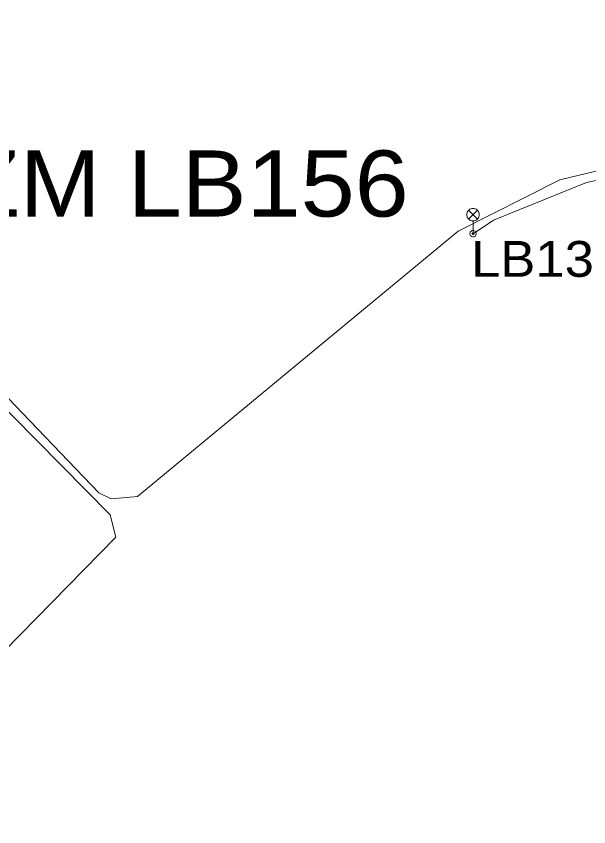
# Model space of a CAD drawing. Extents: x -688049 to -687261, y -973611 to -973038.
# Drawn here: x -687564.42 to -687529.75, y -973611.28 to -973562.24 of the extents above; entities that cross this region are included whole.
import ezdxf

# ---------------------------------------------------------------- set-up
doc = ezdxf.new("R2010")
doc.units = 0
doc.header["$LTSCALE"] = 0.87
doc.layers.add('1', color=7, linetype='Continuous', lineweight=13)

msp = doc.modelspace()

# ---------------------------------------------------------------- linework, layer by layer
at = {"layer": '1'}
for p, q in [((-687537.025, -973573.985), (-687536.495, -973574.515)), ((-687537.025, -973574.515), (-687536.495, -973573.985)), ((-687536.76, -973575.4), (-687536.76, -973574.625))]:
    msp.add_line(p, q, dxfattribs=at)
for points in [[(-687512.242, -973562.244), (-687513.198, -973563.185), (-687513.014, -973563.421), (-687513.139, -973563.788), (-687513.139, -973564.053), (-687521.25, -973569.673), (-687531.507, -973572.146), (-687537.665, -973575.239), (-687557.082, -973591.297), (-687558.661, -973591.432), (-687559.419, -973591.073), (-687564.028, -973586.264), (-687565.766, -973584.462), (-687569.052, -973581.162), (-687571.096, -973578.384), (-687572.639, -973577), (-687572.732, -973575.503), (-687572.487, -973574.726), (-687571.502, -973574.263), (-687570.41, -973574.56)], [(-687515.14, -973566.5), (-687520.976, -973570.433), (-687529.887, -973572.299), (-687535.528, -973574.583), (-687536.76, -973575.4)], [(-687575.42, -973611.28), (-687574.806, -973610.489), (-687558.387, -973593.76), (-687558.722, -973592.406), (-687566.143, -973584.922), (-687568.035, -973582.887), (-687569.398, -973581.455), (-687570.886, -973579.299), (-687571.488, -973578.516), (-687572.957, -973577.125), (-687573.154, -973575.44), (-687572.785, -973574.494), (-687571.43, -973573.953), (-687570.41, -973574.56)]]:
    msp.add_lwpolyline(points, dxfattribs=at)
for points in [[(-687536.385, -973574.25), (-687536.391, -973574.185), (-687536.408, -973574.122), (-687536.435, -973574.062), (-687536.473, -973574.009), (-687536.519, -973573.963), (-687536.572, -973573.925), (-687536.632, -973573.898), (-687536.695, -973573.881), (-687536.76, -973573.875), (-687536.825, -973573.881), (-687536.888, -973573.898), (-687536.948, -973573.925), (-687537.001, -973573.963), (-687537.047, -973574.009), (-687537.085, -973574.062), (-687537.112, -973574.122), (-687537.129, -973574.185), (-687537.135, -973574.25), (-687537.129, -973574.315), (-687537.112, -973574.378), (-687537.085, -973574.438), (-687537.047, -973574.491), (-687537.001, -973574.537), (-687536.948, -973574.575), (-687536.888, -973574.602), (-687536.825, -973574.619), (-687536.76, -973574.625), (-687536.695, -973574.619), (-687536.632, -973574.602), (-687536.572, -973574.575), (-687536.519, -973574.537), (-687536.473, -973574.491), (-687536.435, -973574.438), (-687536.408, -973574.378), (-687536.391, -973574.315)], [(-687536.57, -973575.4), (-687536.573, -973575.367), (-687536.581, -973575.335), (-687536.595, -973575.305), (-687536.614, -973575.278), (-687536.638, -973575.254), (-687536.665, -973575.235), (-687536.695, -973575.221), (-687536.727, -973575.213), (-687536.76, -973575.21), (-687536.793, -973575.213), (-687536.825, -973575.221), (-687536.855, -973575.235), (-687536.882, -973575.254), (-687536.906, -973575.278), (-687536.925, -973575.305), (-687536.939, -973575.335), (-687536.947, -973575.367), (-687536.95, -973575.4), (-687536.947, -973575.433), (-687536.939, -973575.465), (-687536.925, -973575.495), (-687536.906, -973575.522), (-687536.882, -973575.546), (-687536.855, -973575.565), (-687536.825, -973575.579), (-687536.793, -973575.587), (-687536.76, -973575.59), (-687536.727, -973575.587), (-687536.695, -973575.579), (-687536.665, -973575.565), (-687536.638, -973575.546), (-687536.614, -973575.522), (-687536.595, -973575.495), (-687536.581, -973575.465), (-687536.573, -973575.433)], [(-687536.71, -973575.4), (-687536.711, -973575.391), (-687536.713, -973575.383), (-687536.717, -973575.375), (-687536.722, -973575.368), (-687536.728, -973575.362), (-687536.735, -973575.357), (-687536.743, -973575.353), (-687536.751, -973575.351), (-687536.76, -973575.35), (-687536.769, -973575.351), (-687536.777, -973575.353), (-687536.785, -973575.357), (-687536.792, -973575.362), (-687536.798, -973575.368), (-687536.803, -973575.375), (-687536.807, -973575.383), (-687536.809, -973575.391), (-687536.81, -973575.4), (-687536.809, -973575.409), (-687536.807, -973575.417), (-687536.803, -973575.425), (-687536.798, -973575.432), (-687536.792, -973575.438), (-687536.785, -973575.443), (-687536.777, -973575.447), (-687536.769, -973575.449), (-687536.76, -973575.45), (-687536.751, -973575.449), (-687536.743, -973575.447), (-687536.735, -973575.443), (-687536.728, -973575.438), (-687536.722, -973575.432), (-687536.717, -973575.425), (-687536.713, -973575.417), (-687536.711, -973575.409)]]:
    msp.add_lwpolyline(points, close=True, dxfattribs=at)

# ---------------------------------------------------------------- texts
at = {"layer": '1', "width": 1.1}
for s, height, p in [('ZM LB156', 4, (-687567.797, -973574.364)), ('LB13068', 2.167, (-687536.884, -973578.009))]:
    msp.add_text(s, height=height, dxfattribs=at).set_placement(p)

doc.saveas('drawing.dxf')
